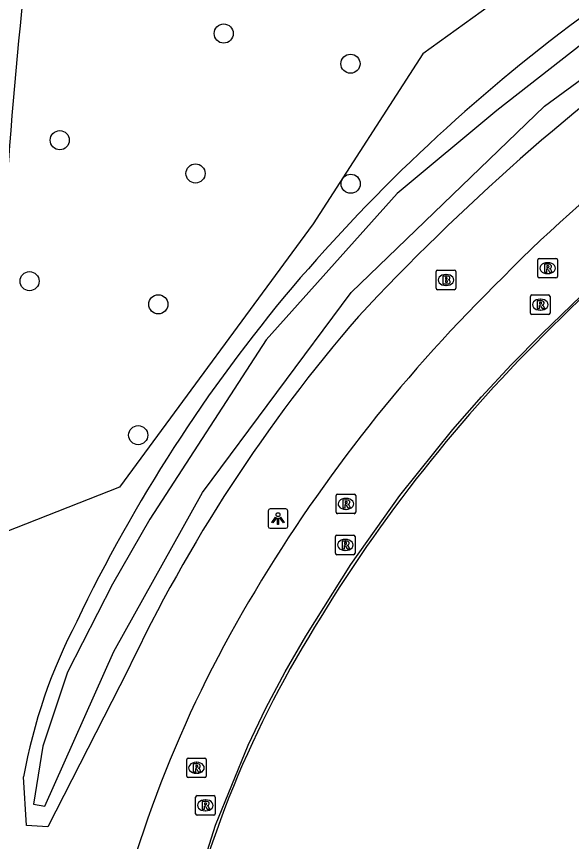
# Model space of a CAD drawing. Extents: x 155018 to 156648, y 383980 to 385733.
# Drawn here: x 156065.42 to 156093.8, y 384649.64 to 384691.8 of the extents above; entities that cross this region are included whole.
import ezdxf

# ---------------------------------------------------------------- set-up
doc = ezdxf.new("R2010")
doc.units = 0
for name, color, linetype in [('IMGEO_Boom', 7, 'Continuous'), ('IMGEO_Brandkraan', 7, 'Continuous'), ('IMGEO_Groenvoorziening', 7, 'Continuous'), ('IMGEO_Lichtpunt', 7, 'Continuous'), ('IMGEO_Lijnafwatering', 7, 'Continuous'), ('IMGEO_Rijbaan_lokaal_gesloten', 7, 'Continuous'), ('IMGEO_Rioolput', 7, 'Continuous'), ('IMGEO_Waterloop', 7, 'Continuous')]:
    doc.layers.add(name, color=color, linetype=linetype)

msp = doc.modelspace()

# ---------------------------------------------------------------- linework, layer by layer
at = {"layer": 'IMGEO_Boom'}
for centre in [(156076.016, 384690.929), (156082.497, 384689.386), (156067.631, 384685.477), (156074.575, 384683.779), (156082.51, 384683.252), (156066.088, 384678.275), (156072.672, 384677.092), (156071.643, 384670.405)]:
    msp.add_circle(centre, 0.489, dxfattribs=at)
at = {"layer": 'IMGEO_Brandkraan'}
for p, q in [((156086.882, 384677.909), (156086.882, 384678.761)), ((156086.957, 384678.835), (156087.809, 384678.835)), ((156087.883, 384678.761), (156087.883, 384677.909)), ((156087.37, 384678.615), (156087.395, 384678.615)), ((156087.393, 384678.055), (156087.368, 384678.055)), ((156087.809, 384677.835), (156086.957, 384677.835))]:
    msp.add_line(p, q, dxfattribs=at)
for points in [[(156086.882, 384677.909), (156086.882, 384678.761)], [(156086.957, 384678.835), (156087.809, 384678.835)], [(156087.883, 384678.761), (156087.883, 384677.909)], [(156087.23, 384678.535), (156087.23, 384678.135), (156087.443, 384678.135)], [(156087.461, 384678.535), (156087.23, 384678.535)], [(156087.409, 384678.454), (156087.355, 384678.454), (156087.355, 384678.378)], [(156087.355, 384678.378), (156087.408, 384678.378)], [(156087.417, 384678.302), (156087.355, 384678.302), (156087.355, 384678.221)], [(156087.355, 384678.221), (156087.417, 384678.221)], [(156087.809, 384677.835), (156086.957, 384677.835)]]:
    msp.add_lwpolyline(points, dxfattribs=at)
for centre, radius, start, end in [((156086.959, 384678.759), 0.0765, 91.552, 178.448), ((156086.959, 384678.759), 0.0765, 91.552, 178.448), ((156087.807, 384678.759), 0.0765, 1.552, 88.448), ((156087.807, 384678.759), 0.0765, 1.552, 88.448), ((156087.41, 384678.416), 0.0379, 267.8285, 90.9355), ((156087.465, 384678.39), 0.145, 59.4692, 91.5367), ((156087.49, 384678.437), 0.0922, 285.5137, 58.1501), ((156087.495, 384678.245), 0.105, 301.3115, 78.989), ((156087.418, 384678.261), 0.0404, 269.8759, 90.5077), ((156087.449, 384678.386), 0.251, 268.6676, 293.5347), ((156086.959, 384677.911), 0.0765, 181.552, 268.448), ((156086.959, 384677.911), 0.0765, 181.552, 268.448), ((156087.807, 384677.911), 0.0765, 271.552, 358.448), ((156087.807, 384677.911), 0.0765, 271.552, 358.448)]:
    msp.add_arc(centre, radius, start, end, dxfattribs=at)
for centre, major_axis, ratio, start_param, end_param in [((156087.369, 384678.335), (-0.387, 0.002), 0.722429, 4.712389, 7.853982), ((156087.394, 384678.335), (-0.39, 0.002), 0.717154, 1.570796, 4.712389)]:
    msp.add_ellipse(centre, major_axis=major_axis, ratio=ratio, start_param=start_param, end_param=end_param, dxfattribs=at)
at = {"layer": 'IMGEO_Groenvoorziening'}
for points in [[(156092.608, 384805.486), (156104.34, 384822.039), (156109.681, 384825.736), (156116.935, 384848.113), (156123.571, 384846.858), (156128.811, 384836.516), (156139.541, 384820.551), (156144.509, 384812.164), (156161.399, 384786.097), (156159.902, 384780.041), (156181.763, 384744.983), (156194.882, 384713.157), (156193.62, 384706.064), (156154.765, 384714.834), (156144.099, 384710.771), (156128.027, 384711.937), (156112.137, 384703.172), (156102.819, 384701.872), (156086.197, 384689.897), (156080.587, 384681.206), (156070.694, 384667.747), (156063.784, 384665.047)], [(156071.112, 384658.393), (156067.021, 384650.396), (156065.929, 384650.46), (156065.785, 384652.937)]]:
    msp.add_lwpolyline(points, dxfattribs=at)
for centre, radius, start, end in [((156382.109, 384660.463), 318.008, 167.94245, 176.78081), ((156146.933, 384620.555), 88.541, 126.5328, 139.58559), ((156167.707, 384597.65), 115.771, 125.65588, 137.0953), ((156141.101, 384626.115), 80.497, 139.90781, 154.41341), ((156143.051, 384624.329), 79.596, 139.08012, 154.662), ((156092.979, 384648.084), 27.624, 152.4033, 169.8806)]:
    msp.add_arc(centre, radius, start, end, dxfattribs=at)
at = {"layer": 'IMGEO_Lichtpunt'}
for p, q in [((156078.296, 384666.545), (156078.296, 384665.738)), ((156078.296, 384666.545), (156078.296, 384665.738)), ((156079.198, 384666.64), (156078.39, 384666.64)), ((156079.198, 384666.64), (156078.39, 384666.64)), ((156079.292, 384665.738), (156079.292, 384666.545)), ((156079.292, 384665.738), (156079.292, 384666.545)), ((156078.39, 384665.644), (156079.198, 384665.644)), ((156078.39, 384665.644), (156079.198, 384665.644))]:
    msp.add_line(p, q, dxfattribs=at)
for points in [[(156078.67, 384666.209), (156078.709, 384666.181), (156078.521, 384665.919), (156078.483, 384665.946), (156078.67, 384666.209)], [(156078.772, 384666.161), (156078.819, 384666.161), (156078.819, 384665.839), (156078.772, 384665.839), (156078.772, 384666.161)], [(156078.882, 384666.181), (156078.92, 384666.208), (156079.107, 384665.946), (156079.068, 384665.918), (156078.882, 384666.181)]]:
    msp.add_lwpolyline(points, dxfattribs=at)
msp.add_circle((156078.795, 384666.343), 0.0994, dxfattribs=at)
for centre, start, end in [((156078.39, 384666.545), 90, 180), ((156078.39, 384666.545), 90, 180), ((156079.198, 384666.545), 0, 90), ((156079.198, 384666.545), 0, 90), ((156078.39, 384665.738), 180, 270), ((156078.39, 384665.738), 180, 270), ((156079.198, 384665.738), 270, 0), ((156079.198, 384665.738), 270, 360)]:
    msp.add_arc(centre, 0.0946, start, end, dxfattribs=at)
at = {"layer": 'IMGEO_Lijnafwatering'}
for points in [[(156087.732, 384670.686), (156089.2, 384672.362), (156090.717, 384673.994), (156092.282, 384675.581), (156095.303, 384678.497), (156098.476, 384681.246), (156101.793, 384683.82)], [(156077.265, 384654.559), (156078.175, 384656.455), (156079.159, 384658.313), (156080.214, 384660.132), (156082.517, 384663.792), (156085.026, 384667.313), (156087.732, 384670.686)], [(156072.38, 384635.996), (156072.613, 384637.994), (156072.913, 384639.984), (156073.279, 384641.963), (156074.264, 384646.266), (156075.595, 384650.474), (156077.265, 384654.559)]]:
    msp.add_lwpolyline(points, dxfattribs=at)
at = {"layer": 'IMGEO_Rijbaan_lokaal_gesloten'}
for centre, radius, start, end in [((156146.063, 384623.26), 78.482, 120.21188, 135.74514), ((156148.492, 384620.162), 78.821, 120.67948, 135.39751), ((156145.044, 384622.118), 78.563, 134.63057, 149.589), ((156146.387, 384621.053), 76.701, 134.76722, 149.43406), ((156131.014, 384630.129), 62.409, 149.411, 168.29947), ((156126.553, 384632.008), 54.056, 148.7419, 169.4088)]:
    msp.add_arc(centre, radius, start, end, dxfattribs=at)
at = {"layer": 'IMGEO_Rioolput'}
for p, q in [((156092.081, 384678.512), (156092.081, 384679.364)), ((156092.156, 384679.438), (156093.008, 384679.438)), ((156092.569, 384679.218), (156092.594, 384679.218)), ((156093.082, 384679.364), (156093.082, 384678.512)), ((156093.008, 384678.438), (156092.156, 384678.438)), ((156092.592, 384678.658), (156092.567, 384678.658)), ((156091.705, 384676.646), (156091.705, 384677.498)), ((156091.78, 384677.572), (156092.632, 384677.572)), ((156092.706, 384677.498), (156092.706, 384676.646)), ((156092.193, 384677.352), (156092.218, 384677.352)), ((156092.216, 384676.792), (156092.191, 384676.792)), ((156092.632, 384676.572), (156091.78, 384676.572)), ((156081.84, 384667.393), (156082.692, 384667.393)), ((156081.765, 384666.467), (156081.765, 384667.319)), ((156082.253, 384667.173), (156082.278, 384667.173)), ((156082.766, 384667.319), (156082.766, 384666.467)), ((156082.276, 384666.613), (156082.251, 384666.613)), ((156082.692, 384666.393), (156081.84, 384666.393)), ((156081.806, 384665.296), (156082.658, 384665.296)), ((156081.731, 384664.37), (156081.731, 384665.222)), ((156082.219, 384665.076), (156082.244, 384665.076)), ((156082.732, 384665.222), (156082.732, 384664.37)), ((156082.242, 384664.516), (156082.217, 384664.516)), ((156082.658, 384664.296), (156081.806, 384664.296)), ((156074.198, 384653.906), (156075.05, 384653.906)), ((156074.123, 384652.98), (156074.123, 384653.832)), ((156074.611, 384653.686), (156074.636, 384653.686)), ((156075.124, 384653.832), (156075.124, 384652.98)), ((156074.634, 384653.126), (156074.609, 384653.126)), ((156075.05, 384652.906), (156074.198, 384652.906)), ((156074.578, 384651.06), (156074.578, 384651.912)), ((156074.653, 384651.986), (156075.505, 384651.986)), ((156075.579, 384651.912), (156075.579, 384651.06)), ((156075.066, 384651.766), (156075.091, 384651.766)), ((156075.505, 384650.986), (156074.653, 384650.986)), ((156075.089, 384651.206), (156075.064, 384651.206))]:
    msp.add_line(p, q, dxfattribs=at)
for points in [[(156092.081, 384678.512), (156092.081, 384679.364)], [(156092.156, 384679.438), (156093.008, 384679.438)], [(156093.082, 384679.364), (156093.082, 384678.512)], [(156092.67, 384679.136), (156092.418, 384679.138), (156092.418, 384678.738)], [(156092.418, 384678.738), (156092.542, 384678.738), (156092.542, 384678.9), (156092.553, 384678.9)], [(156092.596, 384679.057), (156092.542, 384679.057), (156092.542, 384678.976)], [(156092.542, 384678.976), (156092.594, 384678.976)], [(156092.6, 384678.871), (156092.671, 384678.738), (156092.811, 384678.738), (156092.746, 384678.864)], [(156093.008, 384678.438), (156092.156, 384678.438)], [(156091.705, 384676.646), (156091.705, 384677.498)], [(156091.78, 384677.572), (156092.632, 384677.572)], [(156092.706, 384677.498), (156092.706, 384676.646)], [(156092.294, 384677.27), (156092.042, 384677.272), (156092.042, 384676.872)], [(156092.22, 384677.191), (156092.166, 384677.191), (156092.166, 384677.11)], [(156092.166, 384677.11), (156092.218, 384677.11)], [(156092.042, 384676.872), (156092.166, 384676.872), (156092.166, 384677.034), (156092.177, 384677.034)], [(156092.224, 384677.005), (156092.295, 384676.872), (156092.435, 384676.872), (156092.37, 384676.998)], [(156092.632, 384676.572), (156091.78, 384676.572)], [(156081.84, 384667.393), (156082.692, 384667.393)], [(156081.765, 384666.467), (156081.765, 384667.319)], [(156082.354, 384667.091), (156082.102, 384667.093), (156082.102, 384666.693)], [(156082.28, 384667.012), (156082.226, 384667.012), (156082.226, 384666.931)], [(156082.766, 384667.319), (156082.766, 384666.467)], [(156082.102, 384666.693), (156082.226, 384666.693), (156082.226, 384666.855), (156082.237, 384666.855)], [(156082.226, 384666.931), (156082.278, 384666.931)], [(156082.284, 384666.826), (156082.355, 384666.693), (156082.495, 384666.693), (156082.43, 384666.819)], [(156082.692, 384666.393), (156081.84, 384666.393)], [(156081.806, 384665.296), (156082.658, 384665.296)], [(156081.731, 384664.37), (156081.731, 384665.222)], [(156082.32, 384664.994), (156082.068, 384664.996), (156082.068, 384664.596)], [(156082.246, 384664.915), (156082.192, 384664.915), (156082.192, 384664.834)], [(156082.732, 384665.222), (156082.732, 384664.37)], [(156082.068, 384664.596), (156082.192, 384664.596), (156082.192, 384664.758), (156082.203, 384664.758)], [(156082.192, 384664.834), (156082.244, 384664.834)], [(156082.25, 384664.729), (156082.321, 384664.596), (156082.461, 384664.596), (156082.396, 384664.722)], [(156082.658, 384664.296), (156081.806, 384664.296)], [(156074.198, 384653.906), (156075.05, 384653.906)], [(156074.123, 384652.98), (156074.123, 384653.832)], [(156074.712, 384653.604), (156074.46, 384653.606), (156074.46, 384653.206)], [(156074.638, 384653.525), (156074.584, 384653.525), (156074.584, 384653.444)], [(156075.124, 384653.832), (156075.124, 384652.98)], [(156074.46, 384653.206), (156074.584, 384653.206), (156074.584, 384653.368), (156074.595, 384653.368)], [(156074.584, 384653.444), (156074.636, 384653.444)], [(156074.642, 384653.339), (156074.713, 384653.206), (156074.853, 384653.206), (156074.788, 384653.332)], [(156075.05, 384652.906), (156074.198, 384652.906)], [(156074.578, 384651.06), (156074.578, 384651.912)], [(156074.653, 384651.986), (156075.505, 384651.986)], [(156075.579, 384651.912), (156075.579, 384651.06)], [(156075.167, 384651.684), (156074.915, 384651.686), (156074.915, 384651.286)], [(156074.915, 384651.286), (156075.039, 384651.286), (156075.039, 384651.448), (156075.05, 384651.448)], [(156075.093, 384651.605), (156075.039, 384651.605), (156075.039, 384651.524)], [(156075.039, 384651.524), (156075.091, 384651.524)], [(156075.097, 384651.419), (156075.168, 384651.286), (156075.308, 384651.286), (156075.243, 384651.412)], [(156075.505, 384650.986), (156074.653, 384650.986)]]:
    msp.add_lwpolyline(points, dxfattribs=at)
for centre, radius, start, end in [((156092.158, 384679.362), 0.0765, 91.552, 178.448), ((156092.158, 384679.362), 0.0765, 91.552, 178.448), ((156093.006, 384679.362), 0.0765, 1.552, 88.448), ((156093.006, 384679.362), 0.0765, 1.552, 88.448), ((156092.552, 384678.847), 0.0533, 26.0293, 88.6989), ((156092.578, 384679.165), 0.19, 274.7715, 282.9687), ((156092.602, 384678.961), 0.0964, 77.0061, 93.1865), ((156092.616, 384679.018), 0.0378, 276.6634, 79.6772), ((156092.669, 384679.026), 0.109, 350.3612, 89.416), ((156092.667, 384679.026), 0.112, 277.5842, 350.9817), ((156092.651, 384678.811), 0.108, 29.5134, 73.7905), ((156092.158, 384678.514), 0.0765, 181.552, 268.448), ((156092.158, 384678.514), 0.0765, 181.552, 268.448), ((156093.006, 384678.514), 0.0765, 271.552, 358.448), ((156093.006, 384678.514), 0.0765, 271.552, 358.448), ((156091.782, 384677.496), 0.0765, 91.552, 178.448), ((156091.782, 384677.496), 0.0765, 91.552, 178.448), ((156092.63, 384677.496), 0.0765, 1.552, 88.448), ((156092.63, 384677.496), 0.0765, 1.552, 88.448), ((156092.202, 384677.299), 0.19, 274.7715, 282.9687), ((156092.226, 384677.095), 0.0964, 77.0061, 93.1865), ((156092.24, 384677.152), 0.0378, 276.6634, 79.6772), ((156092.293, 384677.16), 0.109, 350.3612, 89.416), ((156092.291, 384677.16), 0.112, 277.5842, 350.9817), ((156092.176, 384676.981), 0.0533, 26.0293, 88.6989), ((156092.275, 384676.945), 0.108, 29.5134, 73.7905), ((156091.782, 384676.648), 0.0765, 181.552, 268.448), ((156091.782, 384676.648), 0.0765, 181.552, 268.448), ((156092.63, 384676.648), 0.0765, 271.552, 358.448), ((156092.63, 384676.648), 0.0765, 271.552, 358.448), ((156081.842, 384667.317), 0.0765, 91.552, 178.448), ((156081.842, 384667.317), 0.0765, 91.552, 178.448), ((156082.69, 384667.317), 0.0765, 1.552, 88.448), ((156082.69, 384667.317), 0.0765, 1.552, 88.448), ((156082.286, 384666.916), 0.0964, 77.0061, 93.1865), ((156082.3, 384666.973), 0.0378, 276.6634, 79.6772), ((156082.353, 384666.981), 0.109, 350.3612, 89.416), ((156082.351, 384666.981), 0.112, 277.5842, 350.9817), ((156082.236, 384666.802), 0.0533, 26.0293, 88.6989), ((156082.262, 384667.12), 0.19, 274.7715, 282.9687), ((156082.335, 384666.766), 0.108, 29.5134, 73.7905), ((156081.842, 384666.469), 0.0765, 181.552, 268.448), ((156081.842, 384666.469), 0.0765, 181.552, 268.448), ((156082.69, 384666.469), 0.0765, 271.552, 358.448), ((156082.69, 384666.469), 0.0765, 271.552, 358.448), ((156081.808, 384665.22), 0.0765, 91.552, 178.448), ((156081.808, 384665.22), 0.0765, 91.552, 178.448), ((156082.656, 384665.22), 0.0765, 1.552, 88.448), ((156082.656, 384665.22), 0.0765, 1.552, 88.448), ((156082.252, 384664.819), 0.0964, 77.0061, 93.1865), ((156082.266, 384664.876), 0.0378, 276.6634, 79.6772), ((156082.319, 384664.884), 0.109, 350.3612, 89.416), ((156082.317, 384664.884), 0.112, 277.5842, 350.9817), ((156082.202, 384664.705), 0.0533, 26.0293, 88.6989), ((156082.228, 384665.023), 0.19, 274.7715, 282.9687), ((156082.301, 384664.669), 0.108, 29.5134, 73.7905), ((156081.808, 384664.372), 0.0765, 181.552, 268.448), ((156081.808, 384664.372), 0.0765, 181.552, 268.448), ((156082.656, 384664.372), 0.0765, 271.552, 358.448), ((156082.656, 384664.372), 0.0765, 271.552, 358.448), ((156074.2, 384653.83), 0.0765, 91.552, 178.448), ((156074.2, 384653.83), 0.0765, 91.552, 178.448), ((156075.048, 384653.83), 0.0765, 1.552, 88.448), ((156075.048, 384653.83), 0.0765, 1.552, 88.448), ((156074.644, 384653.429), 0.0964, 77.0061, 93.1865), ((156074.658, 384653.486), 0.0378, 276.6634, 79.6772), ((156074.711, 384653.494), 0.109, 350.3612, 89.416), ((156074.709, 384653.494), 0.112, 277.5842, 350.9817), ((156074.594, 384653.315), 0.0533, 26.0293, 88.6989), ((156074.62, 384653.633), 0.19, 274.7715, 282.9687), ((156074.693, 384653.279), 0.108, 29.5134, 73.7905), ((156074.2, 384652.982), 0.0765, 181.552, 268.448), ((156074.2, 384652.982), 0.0765, 181.552, 268.448), ((156075.048, 384652.982), 0.0765, 271.552, 358.448), ((156075.048, 384652.982), 0.0765, 271.552, 358.448), ((156074.655, 384651.91), 0.0765, 91.552, 178.448), ((156074.655, 384651.91), 0.0765, 91.552, 178.448), ((156075.503, 384651.91), 0.0765, 1.552, 88.448), ((156075.503, 384651.91), 0.0765, 1.552, 88.448), ((156075.049, 384651.395), 0.0533, 26.0293, 88.6989), ((156075.075, 384651.713), 0.19, 274.7715, 282.9687), ((156075.099, 384651.509), 0.0964, 77.0061, 93.1865), ((156075.113, 384651.566), 0.0378, 276.6634, 79.6772), ((156075.166, 384651.574), 0.109, 350.3612, 89.416), ((156075.164, 384651.574), 0.112, 277.5842, 350.9817), ((156075.148, 384651.359), 0.108, 29.5134, 73.7905), ((156074.655, 384651.062), 0.0765, 181.552, 268.448), ((156074.655, 384651.062), 0.0765, 181.552, 268.448), ((156075.503, 384651.062), 0.0765, 271.552, 358.448), ((156075.503, 384651.062), 0.0765, 271.552, 358.448)]:
    msp.add_arc(centre, radius, start, end, dxfattribs=at)
for centre, major_axis, ratio, start_param, end_param in [((156092.568, 384678.938), (-0.387, 0.002), 0.722429, 4.712389, 7.853982), ((156092.593, 384678.938), (-0.39, 0.002), 0.717154, 1.570796, 4.712389), ((156092.192, 384677.072), (-0.387, 0.002), 0.722429, 4.712389, 7.853982), ((156092.217, 384677.072), (-0.39, 0.002), 0.717154, 1.570796, 4.712389), ((156082.252, 384666.893), (-0.387, 0.002), 0.722429, 4.712389, 7.853982), ((156082.277, 384666.893), (-0.39, 0.002), 0.717154, 1.570796, 4.712389), ((156082.218, 384664.796), (-0.387, 0.002), 0.722429, 4.712389, 7.853982), ((156082.243, 384664.796), (-0.39, 0.002), 0.717154, 1.570796, 4.712389), ((156074.61, 384653.406), (-0.387, 0.002), 0.722429, 4.712389, 7.853982), ((156074.635, 384653.406), (-0.39, 0.002), 0.717154, 1.570796, 4.712389), ((156075.065, 384651.486), (-0.387, 0.002), 0.722429, 4.712389, 7.853982), ((156075.09, 384651.486), (-0.39, 0.002), 0.717154, 1.570796, 4.712389)]:
    msp.add_ellipse(centre, major_axis=major_axis, ratio=ratio, start_param=start_param, end_param=end_param, dxfattribs=at)
at = {"layer": 'IMGEO_Waterloop'}
for points in [[(156066.282, 384651.542), (156066.866, 384651.447), (156070.391, 384659.355), (156074.934, 384667.466), (156082.535, 384677.699), (156092.429, 384687.211), (156102.025, 384694.26)], [(156098.565, 384693.708), (156089.987, 384686.999), (156084.892, 384682.752), (156078.183, 384675.279), (156072.238, 384666.107), (156070.327, 384662.795), (156068.034, 384658.294), (156066.76, 384654.515), (156066.282, 384651.542)]]:
    msp.add_lwpolyline(points, dxfattribs=at)

doc.saveas('drawing.dxf')
